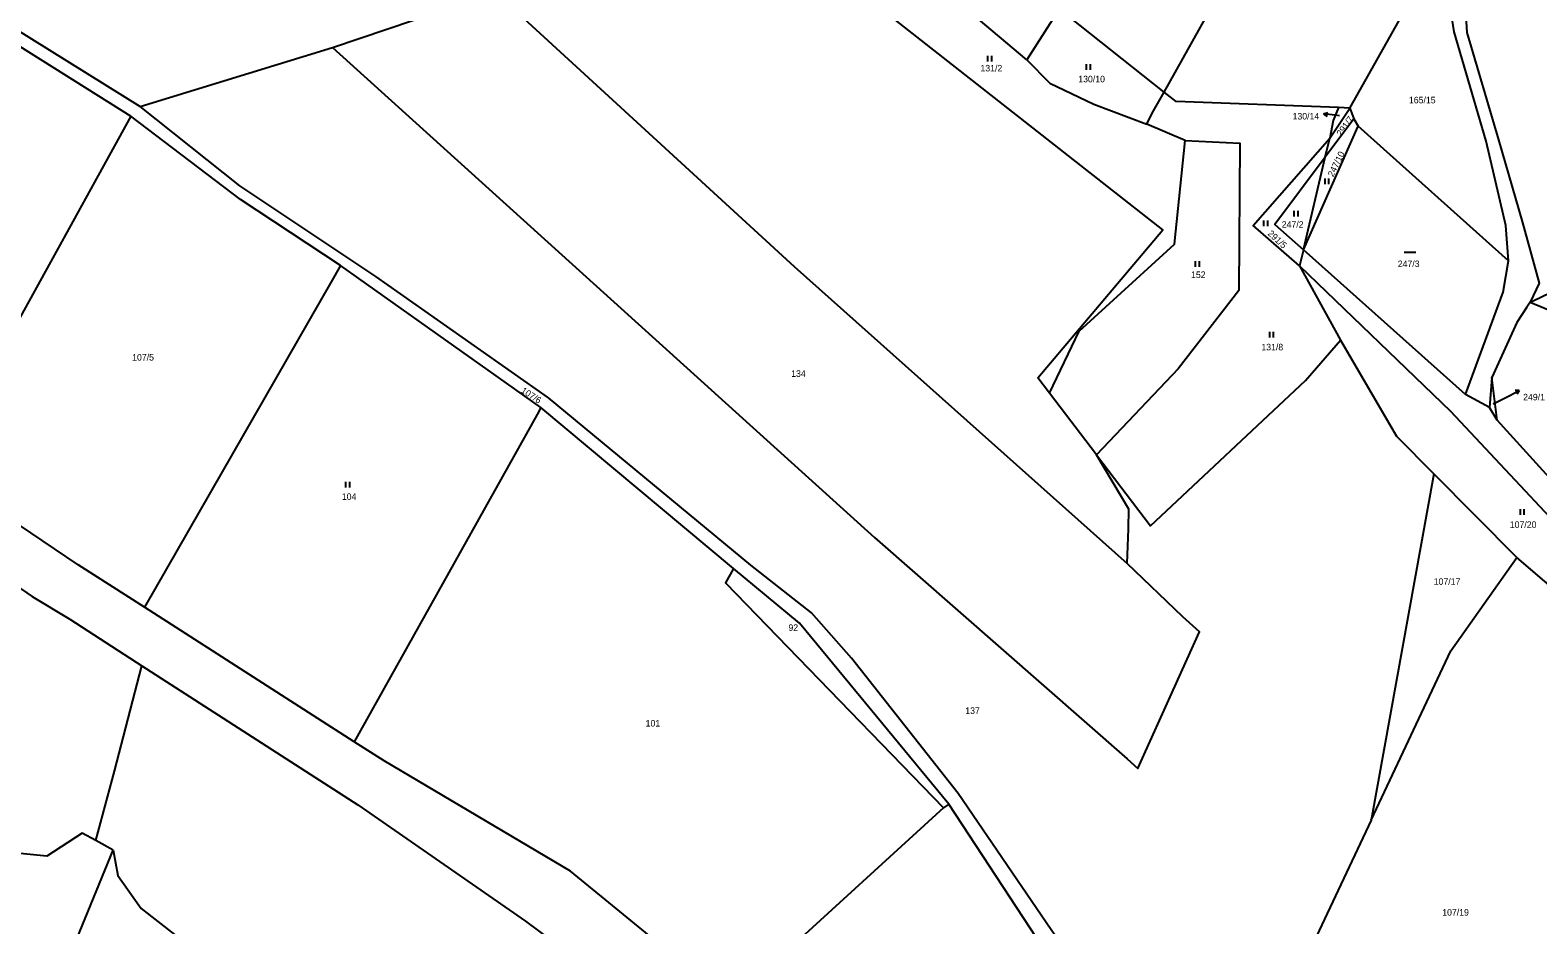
# Model space of a CAD drawing. Extents: x -680203 to -673936, y -1102717 to -1093650.
# Drawn here: x -679233.9 to -678840.6, y -1097172.6 to -1096939.2 of the extents above; entities that cross this region are included whole.
import ezdxf

# ---------------------------------------------------------------- set-up
doc = ezdxf.new("R2010")
doc.units = 0
for name, color, linetype in [('SOxx02xx_Staničení_Popis10', 7, 'Continuous'), ('SOxxxxxx_Koleje_hlavní_body_Popis10', 7, 'Continuous'), ('SOxxxxxx_Osa_bod_P', 7, 'Continuous'), ('x_prac', 7, 'Continuous')]:
    doc.layers.add(name, color=color, linetype=linetype)

msp = doc.modelspace()

# ---------------------------------------------------------------- linework, layer by layer
at = {"layer": 'SOxx02xx_Staničení_Popis10'}
for p, q in [((-678896.47, -1096961.06), (-678895.41, -1096960.69)), ((-678893.49, -1096961.43), (-678896.47, -1096961.06)), ((-678896.47, -1096961.06), (-678895.54, -1096961.68)), ((-678892.33, -1096961.57), (-678893.49, -1096961.43)), ((-678852.21, -1097036.71), (-678848.1, -1097034.62)), ((-678848.1, -1097034.62), (-678845.43, -1097033.26)), ((-678845.43, -1097033.26), (-678846.55, -1097033.27)), ((-678845.43, -1097033.26), (-678846.09, -1097034.16))]:
    msp.add_line(p, q, dxfattribs=at)
at = {"layer": 'SOxxxxxx_Koleje_hlavní_body_Popis10'}
for p, q in [((-678984.04, -1096947.43), (-678984.04, -1096945.93)), ((-678983.04, -1096947.43), (-678983.04, -1096945.93)), ((-678958.3, -1096949.6), (-678958.3, -1096948.1)), ((-678957.3, -1096949.6), (-678957.3, -1096948.1)), ((-678896.1, -1096979.41), (-678896.1, -1096977.91)), ((-678895.1, -1096979.41), (-678895.1, -1096977.91)), ((-678904.15, -1096987.83), (-678904.15, -1096986.33)), ((-678903.15, -1096987.83), (-678903.15, -1096986.33)), ((-678912.04, -1096990.36), (-678912.04, -1096988.86)), ((-678911.04, -1096990.36), (-678911.04, -1096988.86)), ((-678929.89, -1097001), (-678929.89, -1096999.5)), ((-678928.89, -1097001), (-678928.89, -1096999.5)), ((-678875.44, -1096997.18), (-678872.44, -1096997.18)), ((-678910.52, -1097019.43), (-678910.52, -1097017.93)), ((-678909.52, -1097019.43), (-678909.52, -1097017.93)), ((-679151.55, -1097058.57), (-679151.55, -1097057.07)), ((-679150.55, -1097058.57), (-679150.55, -1097057.07)), ((-678845.13, -1097065.72), (-678845.13, -1097064.22)), ((-678844.13, -1097065.72), (-678844.13, -1097064.22))]:
    msp.add_line(p, q, dxfattribs=at)
at = {"layer": 'x_prac'}
for p, q in [((-678938.11, -1096955.37), (-678883.44, -1096857.95)), ((-679262.36, -1096923.61), (-679205.21, -1096959.16)), ((-679263.05, -1096926.86), (-679207.61, -1096961.69)), ((-678973.94, -1096946.98), (-678994.64, -1096929.48)), ((-678938.11, -1096955.37), (-678965.43, -1096933.63)), ((-679205.21, -1096959.16), (-679155.01, -1096943.79)), ((-678894.89, -1096967.42), (-678889.61, -1096959.56)), ((-678889.61, -1096959.56), (-678892.64, -1096959.45)), ((-678889.61, -1096959.56), (-678888.6, -1096962.4)), ((-679207.61, -1096961.69), (-679258.5, -1097053.66)), ((-678932.63, -1096968.06), (-678942.58, -1096963.73)), ((-678901.74, -1096996.57), (-678887.5, -1096964.3)), ((-678888.6, -1096962.4), (-678896.05, -1096972.35)), ((-678888.6, -1096962.4), (-678887.5, -1096964.3)), ((-678848.27, -1096999.42), (-678887.5, -1096964.3)), ((-678896.05, -1096972.35), (-678894.89, -1096967.42)), ((-678901.74, -1096996.57), (-678896.05, -1096972.35)), ((-678848.27, -1096999.42), (-678848.97, -1096990.16)), ((-678901.74, -1096996.57), (-678902.75, -1097000.72)), ((-678859.44, -1097034.3), (-678901.74, -1096996.57)), ((-679100.71, -1097037.67), (-679152.96, -1097000.67)), ((-678902.75, -1097000.72), (-678892.1, -1097020.1)), ((-678842.58, -1097010.23), (-678843.43, -1097011.53)), ((-678852.59, -1097029.89), (-678853.17, -1097037.7)), ((-678851.18, -1097040.98), (-678852.59, -1097029.89)), ((-678955.73, -1097050.04), (-678968.01, -1097033.9)), ((-678853.17, -1097037.7), (-678859.44, -1097034.3)), ((-679050.47, -1097079.71), (-679100.71, -1097037.67)), ((-678851.18, -1097040.98), (-678853.17, -1097037.7)), ((-678817, -1097078.74), (-678851.18, -1097040.98)), ((-678867.77, -1097054.97), (-678884.11, -1097145.35)), ((-678846.07, -1097076.82), (-678867.77, -1097054.97)), ((-678800.55, -1097115.78), (-678846.07, -1097076.82)), ((-679149.36, -1097124.89), (-679204.08, -1097089.81)), ((-679211.94, -1097132.56), (-679204.77, -1097105.11)), ((-679216.77, -1097150.67), (-679211.94, -1097132.56)), ((-678994.21, -1097141.18), (-678995.65, -1097142.14)), ((-678952.91, -1097204.11), (-678994.21, -1097141.18)), ((-678995.65, -1097142.14), (-679051.18, -1097192.76)), ((-679226.73, -1097188.33), (-679212.29, -1097153.15)), ((-679212.29, -1097153.15), (-679216.77, -1097150.67))]:
    msp.add_line(p, q, dxfattribs=at)
for points in [[(-678968.01, -1097033.9), (-678971.04, -1097029.92), (-678938.46, -1096991.36), (-679011.48, -1096933.99), (-679096.88, -1096873.58)], [(-678862.73, -1096874.17), (-678860.68, -1096913.9), (-678859.15, -1096939.89), (-678850.83, -1096967.81), (-678844.67, -1096989.14), (-678840.26, -1097005.24), (-678842.58, -1097010.23)], [(-678889.61, -1096959.56), (-678872.83, -1096929.66), (-678871.03, -1096925.8), (-678868.77, -1096899.38)], [(-678848.97, -1096990.16), (-678854.11, -1096968.2), (-678862.44, -1096939.68), (-678868.77, -1096899.38)], [(-679155.01, -1096943.79), (-679112.54, -1096929.31), (-679034.64, -1097000.86), (-678947.71, -1097078.36)], [(-678965.43, -1096933.63), (-678967.27, -1096936.59), (-678973.94, -1096946.98)], [(-679155.01, -1096943.79), (-679013.66, -1097071.61), (-678947.73, -1097129.33), (-678944.95, -1097131.86), (-678928.87, -1097096.22), (-678933.18, -1097092.3), (-678947.71, -1097078.36)], [(-678973.94, -1096946.98), (-678967.87, -1096953.06), (-678956.45, -1096958.51), (-678942.58, -1096963.73)], [(-678942.58, -1096963.73), (-678941.2, -1096960.87), (-678938.11, -1096955.37)], [(-678892.64, -1096959.45), (-678934.99, -1096957.86), (-678938.11, -1096955.37)], [(-678931.18, -1097226.78), (-678947.72, -1097203.97), (-678966.35, -1097175.69), (-678967.55, -1097173.91), (-678991.8, -1097138.38), (-679019.68, -1097103.07), (-679030.08, -1097091.23), (-679045.92, -1097078.8), (-679098.67, -1097035.14), (-679143.7, -1097003.48), (-679179.18, -1096979.85), (-679205.21, -1096959.16)], [(-678892.64, -1096959.45), (-678894.03, -1096962.82), (-678894.89, -1096967.42)], [(-679152.96, -1097000.67), (-679179.07, -1096983.38), (-679207.61, -1096961.69)], [(-678968.01, -1097033.9), (-678960.27, -1097017.74), (-678935.42, -1096995.1), (-678932.63, -1096968.06)], [(-678932.63, -1096968.06), (-678918.37, -1096968.74), (-678918.57, -1097007.15), (-678934.46, -1097027.56), (-678955.73, -1097050.04)], [(-678902.75, -1097000.72), (-678914.85, -1096990.23), (-678894.89, -1096967.42)], [(-679435, -1096969.9), (-679429.44, -1096970.97), (-679413.47, -1096974.22), (-679399.4, -1096979.29), (-679367.76, -1096997.52), (-679317.75, -1097030.81), (-679275.55, -1097058.08), (-679233.35, -1097087.01), (-679223.54, -1097092.89), (-679204.77, -1097105.11)], [(-678896.05, -1096972.35), (-678909.2, -1096989.91), (-678901.74, -1096996.57)], [(-678859.44, -1097034.3), (-678849.6, -1097007.6), (-678848.27, -1096999.42)], [(-679152.96, -1097000.67), (-679155.43, -1097005.04), (-679204.08, -1097089.81)], [(-678902.75, -1097000.72), (-678863.4, -1097038.6), (-678820.69, -1097084.16), (-678784.51, -1097126.03), (-678769.27, -1097136.73), (-678759.12, -1097145.46), (-678755.69, -1097149.73)], [(-678842.58, -1097010.23), (-678840.18, -1097009.03), (-678836.81, -1097007.39), (-678803.76, -1097027.49)], [(-678843.43, -1097011.53), (-678846.04, -1097015.52), (-678852.59, -1097029.89)], [(-678842.58, -1097010.23), (-678822.65, -1097018.49), (-678810.4, -1097035.45), (-678805.57, -1097046.49)], [(-678955.73, -1097050.04), (-678941.67, -1097068.51), (-678901.25, -1097030.66), (-678892.1, -1097020.1)], [(-678892.1, -1097020.1), (-678877.5, -1097045.17), (-678867.77, -1097054.97)], [(-679100.71, -1097037.67), (-679101.66, -1097039.54), (-679149.36, -1097124.89)], [(-678947.71, -1097078.36), (-678947.35, -1097069.29), (-678947.32, -1097064.19), (-678955.73, -1097050.04)], [(-679204.08, -1097089.81), (-679221.41, -1097078.71), (-679258.5, -1097053.66)], [(-679216.77, -1097150.67), (-679220.32, -1097148.71), (-679229.59, -1097154.73), (-679271.6, -1097150.53), (-679300.43, -1097137.27), (-679310.71, -1097136.4), (-679340.95, -1097119.03), (-679385.34, -1097097.78), (-679402.06, -1097093.85), (-679421.34, -1097081.39), (-679421.46, -1097086.19), (-679437.36, -1097078.47)], [(-678884.11, -1097145.35), (-678863.33, -1097101.19), (-678846.07, -1097076.82)], [(-679050.47, -1097079.71), (-679052.52, -1097083.43), (-678995.65, -1097142.14)], [(-678994.21, -1097141.18), (-679033.21, -1097093.9), (-679050.47, -1097079.71)], [(-679204.77, -1097105.11), (-679148.47, -1097141.32), (-679104.69, -1097171.66), (-679040.35, -1097219.55), (-678980.37, -1097265.33), (-678974.54, -1097269.76)], [(-679064.34, -1097182), (-679092.96, -1097158.61), (-679141.57, -1097129.88), (-679149.36, -1097124.89)], [(-678884.11, -1097145.35), (-678902.69, -1097184.82), (-678915.01, -1097199.16), (-678931.18, -1097226.78)], [(-679212.29, -1097153.15), (-679211.03, -1097159.74), (-679204.99, -1097168.41), (-679191.91, -1097178.57), (-679167.28, -1097190.35), (-679157.15, -1097199.91), (-679147.26, -1097209.6), (-679133.33, -1097226.02), (-679092.04, -1097259.04), (-679074.34, -1097281.87), (-679056.39, -1097304.04), (-679030.16, -1097325.53), (-679020.09, -1097337.46)]]:
    msp.add_lwpolyline(points, dxfattribs=at)

# ---------------------------------------------------------------- texts
at = {"layer": 'SOxxxxxx_Osa_bod_P'}
for s, p in [('131/2', (-678986, -1096950)), ('130/10', (-678960.48, -1096952.84)), ('165/15', (-678874.22, -1096958.32)), ('130/14', (-678904.58, -1096962.54)), ('247/2', (-678907.4, -1096990.77)), ('247/3', (-678877.14, -1097001.04)), ('152', (-678931.07, -1097003.89)), ('107/5', (-679207.3, -1097025.44)), ('131/8', (-678912.72, -1097022.77)), ('134', (-679035.38, -1097029.68)), ('249/1', (-678844.43, -1097035.82)), ('104', (-679152.6, -1097061.77)), ('107/20', (-678847.91, -1097069.09)), ('107/17', (-678867.75, -1097083.93)), ('92', (-679036.09, -1097095.96)), ('137', (-678989.96, -1097117.61)), ('101', (-679073.35, -1097120.91)), ('107/19', (-678865.54, -1097170.24))]:
    msp.add_text(s, height=1.7, dxfattribs=at).set_placement(p)
for s, rotation, p in [('291/7', 54, (-678891.91, -1096967.07)), ('247/10', 64, (-678893.97, -1096977.64)), ('291/5', 317, (-678911.21, -1096992.49)), ('107/6', 327, (-679106.03, -1097033.66))]:
    msp.add_text(s, height=1.7, rotation=rotation, dxfattribs=at).set_placement(p)

doc.saveas('drawing.dxf')
